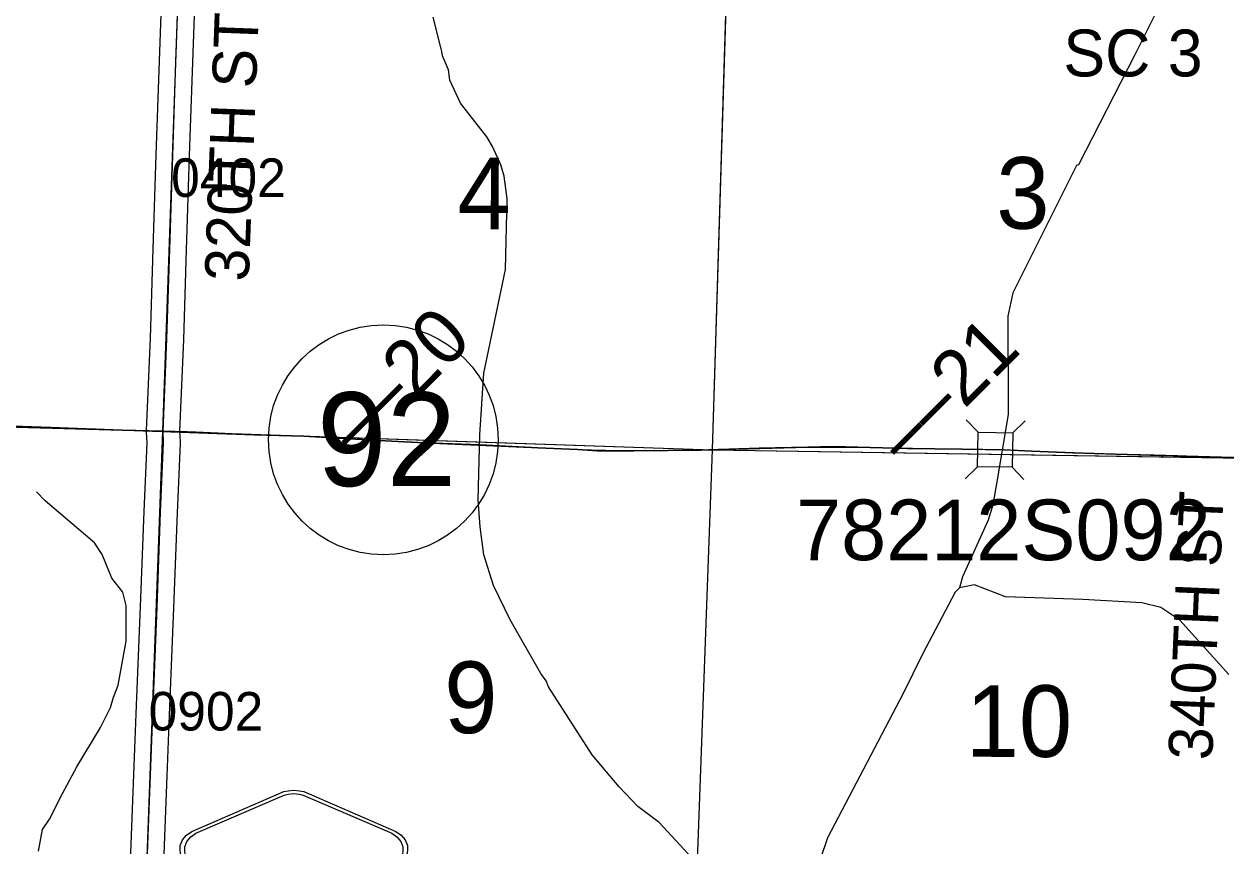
# Model space of a CAD drawing. Extents: x -132.8 to -73.3, y -60 to -26.
# Drawn here: x -108.333 to -106.152, y -52.384 to -50.892 of the extents above; entities that cross this region are included whole.
import ezdxf

# ---------------------------------------------------------------- set-up
doc = ezdxf.new("R2010")
doc.units = 0
for name, color, linetype in [('tdCoHydroRiver', 7, 'Continuous'), ('tdCoPriCL', 7, 'Continuous'), ('tdCoPrimary', 7, 'Continuous'), ('tdCoPriNonDiv', 7, 'Continuous'), ('tdCoPriNonDivCL', 7, 'Continuous'), ('tdCoSecRdNmbr', 7, 'Continuous'), ('tdCoSecRdTxt', 7, 'Continuous'), ('tdCoSecRteBand', 7, 'Continuous'), ('tdCoSecRteCL', 7, 'Continuous'), ('tdCoSectLine', 7, 'Continuous'), ('tdCoSectLinePart', 7, 'Continuous'), ('tdCoSectNmbr', 7, 'Continuous'), ('tdCoShieldCoRte', 7, 'Continuous'), ('tdCoShieldStRte', 7, 'Continuous'), ('tdCoStrucNonDivPri', 7, 'Continuous'), ('tdCoStrucPriMaintName', 7, 'Continuous'), ('tdCoStrucSec', 7, 'Continuous'), ('tdCoStrucSecCoName', 7, 'Continuous'), ('tdCoSurfGravel', 7, 'Continuous'), ('tdStHwyPriRefPost1', 7, 'Continuous'), ('tdStHwyPriRefPost5', 7, 'Continuous')]:
    doc.layers.add(name, color=color, linetype=linetype)

msp = doc.modelspace()

# ---------------------------------------------------------------- linework, layer by layer
at = {"layer": 'tdCoHydroRiver'}
for points in [[(-105.9869, -50.4789), (-106.0741, -50.5567), (-106.1208, -50.595), (-106.1808, -50.6614), (-106.1875, -50.6786), (-106.259, -50.8315), (-106.317, -50.9484), (-106.4196, -51.1479), (-106.4228, -51.1494), (-106.5388, -51.3801), (-106.5477, -51.4225), (-106.5472, -51.6008), (-106.5669, -51.7196), (-106.5745, -51.7646), (-106.583, -51.7926), (-106.63, -51.8954), (-106.6352, -51.9158)], [(-107.1203, -52.4059), (-107.1803, -52.3413), (-107.2191, -52.312), (-107.253, -52.2765), (-107.3021, -52.2185), (-107.3812, -52.0951), (-107.3857, -52.084), (-107.3949, -52.0711), (-107.451, -51.9736), (-107.481, -51.9113), (-107.4987, -51.8557), (-107.5053, -51.805), (-107.5089, -51.756), (-107.5061, -51.6378), (-107.4987, -51.5259), (-107.4595, -51.3376), (-107.4565, -51.2099), (-107.4618, -51.1687), (-107.4676, -51.1481), (-107.4826, -51.1146), (-107.4932, -51.097), (-107.5407, -51.0359), (-107.5602, -50.9944), (-107.5629, -50.9754), (-107.5734, -50.9499), (-107.5748, -50.942), (-107.5762, -50.9372), (-107.5907, -50.8801)], [(-108.3069, -52.3932), (-108.2997, -52.354), (-108.2866, -52.3353), (-108.2634, -52.2886), (-108.237, -52.2403), (-108.1942, -52.1687), (-108.176, -52.1329), (-108.1708, -52.1141), (-108.1692, -52.111), (-108.1624, -52.0922), (-108.1479, -52.0121), (-108.1479, -51.9474), (-108.1537, -51.9236), (-108.1736, -51.8979), (-108.1915, -51.8549), (-108.2052, -51.834), (-108.2949, -51.7577), (-108.3103, -51.7416)], [(-106.6352, -51.9158), (-106.6432, -51.9235), (-106.7027, -52.0356), (-106.7376, -52.1074), (-106.8748, -52.3692), (-106.8884, -52.4083), (-106.8992, -52.4664)], [(-106.1465, -52.0726), (-106.2357, -51.9743), (-106.2698, -51.9513), (-106.3044, -51.9426), (-106.4116, -51.9369), (-106.5519, -51.932), (-106.6082, -51.9101), (-106.6352, -51.9158)]]:
    msp.add_lwpolyline(points, dxfattribs=at)
at = {"layer": 'tdCoPriCL'}
msp.add_lwpolyline([(-106.1173, -51.6797), (-106.2231, -51.6765), (-106.2396, -51.676), (-106.2818, -51.6749), (-106.3308, -51.6736), (-106.3728, -51.6722), (-106.4297, -51.6704), (-106.4297, -51.6704), (-106.5042, -51.6677), (-106.5552, -51.6652), (-106.6307, -51.664), (-106.7298, -51.6625), (-106.8196, -51.6603), (-106.8647, -51.6593), (-106.9108, -51.66), (-106.9991, -51.6622), (-107.0911, -51.6652), (-107.1054, -51.6657), (-107.1651, -51.6662), (-107.2267, -51.6672), (-107.2458, -51.667), (-107.2923, -51.6667), (-107.3283, -51.6647), (-107.4003, -51.6617), (-107.5052, -51.6563), (-107.6063, -51.6524), (-107.6546, -51.6497), (-107.7103, -51.6467), (-107.825, -51.6403), (-107.9155, -51.6376), (-108.0215, -51.6333), (-108.0371, -51.6326), (-108.0812, -51.6314), (-108.155, -51.6294), (-108.2842, -51.6245), (-108.3892, -51.6208)], dxfattribs=at)
at = {"layer": 'tdCoPrimary'}
for points in [[(-109.0813, -51.6028), (-109.0281, -51.6031), (-108.9353, -51.6021), (-108.8799, -51.6035), (-108.8392, -51.6045), (-108.7832, -51.607), (-108.7166, -51.6095), (-108.69, -51.6104), (-108.5992, -51.6134), (-108.5117, -51.6166), (-108.3889, -51.6208), (-108.2838, -51.6245), (-108.1546, -51.6294), (-108.0808, -51.6314)], [(-109.0813, -51.6028), (-109.0281, -51.6031), (-108.9353, -51.6021), (-108.8799, -51.6035), (-108.8392, -51.6045), (-108.7832, -51.607), (-108.7166, -51.6095), (-108.69, -51.6104), (-108.5992, -51.6134), (-108.5117, -51.6166), (-108.3889, -51.6208), (-108.2838, -51.6245), (-108.1546, -51.6294), (-108.0808, -51.6314)], [(-108.3889, -51.6208), (-108.2838, -51.6245), (-108.1546, -51.6294), (-108.0808, -51.6314), (-108.0367, -51.6326), (-108.0211, -51.6333), (-107.9151, -51.6376), (-107.8246, -51.6403), (-107.71, -51.6467), (-107.6542, -51.6497), (-107.6059, -51.6524), (-107.5048, -51.6563), (-107.4, -51.6617), (-107.328, -51.6647), (-107.292, -51.6667), (-107.2454, -51.667), (-107.2264, -51.6672), (-107.1647, -51.6662), (-107.105, -51.6657), (-106.9987, -51.6622), (-106.9105, -51.66), (-106.8643, -51.6593), (-106.8192, -51.6603), (-106.7294, -51.6625), (-106.6303, -51.664), (-106.588, -51.6647), (-106.5548, -51.6652), (-106.5528, -51.6653), (-106.5038, -51.6677), (-106.4293, -51.6704), (-106.3304, -51.6736), (-106.2814, -51.6749), (-106.2392, -51.676), (-106.2228, -51.6765), (-106.1169, -51.6797)], [(-108.0808, -51.6314), (-108.0367, -51.6326), (-108.0211, -51.6333)], [(-108.0808, -51.6314), (-108.0367, -51.6326), (-108.0211, -51.6333)], [(-108.0211, -51.6333), (-107.9151, -51.6376), (-107.8246, -51.6403), (-107.71, -51.6467), (-107.6542, -51.6497)], [(-108.0211, -51.6333), (-107.9151, -51.6376), (-107.8246, -51.6403), (-107.71, -51.6467), (-107.6542, -51.6497)], [(-107.6542, -51.6497), (-107.6059, -51.6524), (-107.5048, -51.6563), (-107.4, -51.6617), (-107.328, -51.6647), (-107.328, -51.6647)], [(-107.6542, -51.6497), (-107.6059, -51.6524), (-107.5048, -51.6563), (-107.4, -51.6617), (-107.328, -51.6647), (-107.328, -51.6647)], [(-107.328, -51.6647), (-107.292, -51.6667), (-107.2454, -51.667)], [(-107.328, -51.6647), (-107.292, -51.6667), (-107.2454, -51.667)], [(-107.2454, -51.667), (-107.2264, -51.6672), (-107.1647, -51.6662), (-107.105, -51.6657), (-106.9987, -51.6622), (-106.9105, -51.66), (-106.8643, -51.6593)], [(-107.2454, -51.667), (-107.2264, -51.6672), (-107.1647, -51.6662), (-107.105, -51.6657), (-106.9987, -51.6622), (-106.9105, -51.66), (-106.8643, -51.6593)], [(-106.8643, -51.6593), (-106.8192, -51.6603), (-106.8192, -51.6603)], [(-106.8643, -51.6593), (-106.8192, -51.6603), (-106.8192, -51.6603)], [(-106.8192, -51.6603), (-106.7294, -51.6625), (-106.6303, -51.664), (-106.588, -51.6647), (-106.5548, -51.6652), (-106.5528, -51.6653), (-106.5038, -51.6677), (-106.4293, -51.6704), (-106.3304, -51.6736), (-106.2814, -51.6749)], [(-106.8192, -51.6603), (-106.7294, -51.6625), (-106.6303, -51.664), (-106.588, -51.6647), (-106.5548, -51.6652), (-106.5528, -51.6653), (-106.5038, -51.6677), (-106.4293, -51.6704), (-106.3304, -51.6736), (-106.2814, -51.6749)], [(-106.2814, -51.6749), (-106.2392, -51.676), (-106.2228, -51.6765)], [(-106.2814, -51.6749), (-106.2392, -51.676), (-106.2228, -51.6765)], [(-106.2228, -51.6765), (-106.1169, -51.6797), (-106.0798, -51.681), (-106.0375, -51.6825), (-105.9561, -51.6844), (-105.8441, -51.6889), (-105.7164, -51.6921), (-105.6896, -51.6922)], [(-106.2228, -51.6765), (-106.1169, -51.6797), (-106.0798, -51.681), (-106.0375, -51.6825), (-105.9561, -51.6844), (-105.8441, -51.6889), (-105.7164, -51.6921), (-105.6896, -51.6922)]]:
    msp.add_lwpolyline(points, dxfattribs=at)
at = {"layer": 'tdCoPriNonDiv'}
msp.add_lwpolyline([(-108.9357, -51.6021), (-108.2842, -51.6245), (-107.9155, -51.6376), (-107.825, -51.6403), (-107.6063, -51.6524), (-107.3283, -51.6647), (-107.2267, -51.6672), (-107.1054, -51.6657), (-106.9108, -51.66), (-106.8196, -51.6603), (-106.5552, -51.6652), (-106.3308, -51.6736), (-105.9565, -51.6844)], dxfattribs=at)
at = {"layer": 'tdCoPriNonDivCL'}
msp.add_lwpolyline([(-108.3892, -51.6208), (-108.2842, -51.6245), (-108.155, -51.6294), (-108.0812, -51.6314), (-108.0371, -51.6326), (-108.0215, -51.6333), (-107.9155, -51.6376), (-107.825, -51.6403), (-107.7103, -51.6467), (-107.6546, -51.6497), (-107.6063, -51.6524), (-107.5052, -51.6563), (-107.4003, -51.6617), (-107.3283, -51.6647), (-107.2923, -51.6667), (-107.2458, -51.667), (-107.2267, -51.6672), (-107.1651, -51.6662), (-107.1054, -51.6657), (-106.9991, -51.6622), (-106.9108, -51.66), (-106.8647, -51.6593), (-106.8196, -51.6603), (-106.8196, -51.6603), (-106.7298, -51.6625), (-106.6307, -51.664), (-106.5884, -51.6647), (-106.5552, -51.6652), (-106.5532, -51.6653), (-106.5042, -51.6677), (-106.4297, -51.6704), (-106.3308, -51.6736), (-106.2818, -51.6749), (-106.2396, -51.676), (-106.2231, -51.6765), (-106.1173, -51.6797)], dxfattribs=at)
msp.add_lwpolyline([(-108.3892, -51.6208), (-108.2842, -51.6245), (-108.155, -51.6294), (-108.0812, -51.6314), (-108.0371, -51.6326), (-108.0215, -51.6333), (-107.9155, -51.6376), (-107.825, -51.6403), (-107.7103, -51.6467), (-107.6546, -51.6497), (-107.6063, -51.6524), (-107.5052, -51.6563), (-107.4003, -51.6617), (-107.3283, -51.6647), (-107.2923, -51.6667), (-107.2458, -51.667), (-107.2267, -51.6672), (-107.1651, -51.6662), (-107.1054, -51.6657), (-106.9991, -51.6622), (-106.9108, -51.66), (-106.8647, -51.6593), (-106.8196, -51.6603), (-106.8196, -51.6603), (-106.7298, -51.6625), (-106.6307, -51.664), (-106.5884, -51.6647), (-106.5552, -51.6652), (-106.5532, -51.6653), (-106.5042, -51.6677), (-106.4297, -51.6704), (-106.3308, -51.6736), (-106.2818, -51.6749), (-106.2396, -51.676), (-106.2231, -51.6765), (-106.1173, -51.6797)], dxfattribs=at)
at = {"layer": 'tdCoSecRteBand'}
for points in [[(-108.1429, -52.492), (-108.136, -52.3169), (-108.1294, -52.1443), (-108.1294, -52.1443), (-108.1294, -52.1443), (-108.1217, -51.9493), (-108.1153, -51.7772), (-108.1153, -51.777), (-108.1153, -51.7769), (-108.1097, -51.6524), (-108.1108, -51.6331), (-108.1109, -51.6317), (-108.1108, -51.6302), (-108.1037, -51.4627), (-108.0985, -51.3001), (-108.0931, -51.1297), (-108.0931, -51.1297), (-108.0931, -51.1297), (-108.0874, -50.9595), (-108.0874, -50.9595), (-108.0874, -50.9595), (-108.0808, -50.7738)], [(-108.0208, -50.776), (-108.0275, -50.9616), (-108.0331, -51.1317), (-108.0386, -51.3021), (-108.0438, -51.4648), (-108.0438, -51.465), (-108.0438, -51.4651), (-108.0508, -51.6312), (-108.0497, -51.6506), (-108.0496, -51.6521), (-108.0497, -51.6536), (-108.0554, -51.7795), (-108.0618, -51.9515), (-108.0618, -51.9516), (-108.0618, -51.9516), (-108.0694, -52.1466), (-108.0761, -52.3193), (-108.0761, -52.3193), (-108.0761, -52.3193), (-108.083, -52.4943)]]:
    msp.add_lwpolyline(points, dxfattribs=at)
at = {"layer": 'tdCoSecRteCL'}
msp.add_lwpolyline([(-108.1175, -52.6338), (-108.1129, -52.4932), (-108.106, -52.3181), (-108.0994, -52.1455), (-108.0917, -51.9504), (-108.0853, -51.7783), (-108.0797, -51.6523), (-108.0808, -51.6314), (-108.0737, -51.4639), (-108.0686, -51.3011), (-108.0631, -51.1307), (-108.0575, -50.9605), (-108.0508, -50.7748), (-108.048, -50.7057)], dxfattribs=at)
at = {"layer": 'tdCoSectLine'}
for points in [[(-108.0812, -51.6314), (-108.0484, -50.7057)], [(-107.0834, -51.665), (-107.0549, -50.7359)], [(-109.0817, -51.6028), (-108.0812, -51.6314)], [(-108.1179, -52.6338), (-108.0812, -51.6314)], [(-108.0812, -51.6314), (-107.0834, -51.665)], [(-107.12, -52.6595), (-107.0834, -51.665)], [(-107.0834, -51.665), (-106.0801, -51.681)]]:
    msp.add_lwpolyline(points, dxfattribs=at)
at = {"layer": 'tdCoSectLinePart'}
for points in [[(-107.0834, -51.665), (-107.0558, -50.7658)], [(-109.0518, -51.6037), (-108.1112, -51.6306)], [(-108.0511, -51.6325), (-107.0834, -51.665)], [(-107.12, -52.6595), (-107.0834, -51.665)], [(-107.0834, -51.665), (-106.1097, -51.6805)]]:
    msp.add_lwpolyline(points, dxfattribs=at)
at = {"layer": 'tdCoShieldCoRte'}
for points in [[(-107.9632, -52.6928), (-108.0452, -52.4099), (-108.0491, -52.3967), (-108.0498, -52.3908), (-108.0498, -52.383), (-108.0455, -52.3727), (-108.0383, -52.3642), (-108.0287, -52.3575), (-107.8614, -52.2852), (-107.8539, -52.2836), (-107.8435, -52.2826), (-107.8331, -52.2836), (-107.8255, -52.2852), (-107.6583, -52.3575), (-107.6487, -52.3642), (-107.6414, -52.3727), (-107.6372, -52.383), (-107.6372, -52.3908), (-107.6379, -52.3967), (-107.6418, -52.4099), (-107.7237, -52.6928)], [(-107.9574, -52.6864), (-108.0371, -52.4112), (-108.0408, -52.3985), (-108.0415, -52.3929), (-108.0415, -52.3854), (-108.0375, -52.3755), (-108.0305, -52.3673), (-108.0213, -52.3609), (-107.8607, -52.2915), (-107.8535, -52.2899), (-107.8435, -52.289), (-107.8335, -52.2899), (-107.8263, -52.2915), (-107.6657, -52.3609), (-107.6565, -52.3673), (-107.6495, -52.3755), (-107.6454, -52.3854), (-107.6454, -52.3929), (-107.6461, -52.3985), (-107.6498, -52.4112), (-107.7296, -52.6864)]]:
    msp.add_lwpolyline(points, close=True, dxfattribs=at)
at = {"layer": 'tdCoShieldStRte'}
msp.add_circle((-107.6809, -51.6469), 0.2085, dxfattribs=at)
at = {"layer": 'tdCoStrucNonDivPri'}
for points in [[(-106.6231, -51.6107), (-106.6014, -51.6332), (-106.5388, -51.6342)], [(-106.5164, -51.6124), (-106.5388, -51.6342), (-106.5399, -51.6967)], [(-106.6249, -51.7175), (-106.6024, -51.6957), (-106.6014, -51.6332)], [(-106.5186, -51.7187), (-106.5399, -51.6967), (-106.6024, -51.6957)]]:
    msp.add_lwpolyline(points, dxfattribs=at)
at = {"layer": 'tdCoStrucSec'}
for points in [[(-106.6231, -51.6107), (-106.6014, -51.6332), (-106.5388, -51.6342)], [(-106.5164, -51.6124), (-106.5388, -51.6342), (-106.5399, -51.6967)], [(-106.6249, -51.7175), (-106.6024, -51.6957), (-106.6014, -51.6332)], [(-106.5186, -51.7187), (-106.5399, -51.6967), (-106.6024, -51.6957)]]:
    msp.add_lwpolyline(points, dxfattribs=at)
at = {"layer": 'tdCoSurfGravel'}
for points in [[(-108.0808, -51.6314), (-108.0737, -51.4639), (-108.0686, -51.3011), (-108.0631, -51.1307), (-108.0575, -50.9605), (-108.0508, -50.7748), (-108.048, -50.7057)], [(-108.1673, -54.6348), (-108.166, -54.5472), (-108.1623, -54.3718), (-108.1581, -54.2019), (-108.1556, -54.0384), (-108.1517, -53.8673), (-108.1477, -53.7109), (-108.1472, -53.6476), (-108.1468, -53.6336), (-108.1443, -53.5425), (-108.1401, -53.3689), (-108.1339, -53.2014), (-108.1292, -53.0219), (-108.1243, -52.8535), (-108.1189, -52.6747), (-108.1175, -52.6338), (-108.1129, -52.4932), (-108.106, -52.3181), (-108.0994, -52.1455), (-108.0917, -51.9504), (-108.0853, -51.7783), (-108.0797, -51.6523), (-108.0808, -51.6314)]]:
    msp.add_lwpolyline(points, dxfattribs=at)

# ---------------------------------------------------------------- texts
at = {"layer": 'tdCoSecRdNmbr'}
for s, p in [('0402', (-108.0662, -51.2061)), ('0902', (-108.1071, -52.1743))]:
    msp.add_text(s, height=0.07, rotation=359.9186, dxfattribs=at).set_placement(p)
at = {"layer": 'tdCoSecRdTxt'}
for s, rotation, p in [('320TH ST', 87.8289, (-107.9254, -51.3604)), ('340TH ST', 87.5555, (-106.1767, -52.2292))]:
    msp.add_text(s, height=0.08, rotation=rotation, dxfattribs=at).set_placement(p)
at = {"layer": 'tdCoSectNmbr'}
for s, rotation, p in [('4', 359.9189, (-107.5463, -51.2646)), ('3', 359.9196, (-106.5687, -51.2639)), ('9', 359.9189, (-107.5706, -52.1791)), ('10', 359.9197, (-106.6242, -52.2221))]:
    msp.add_text(s, height=0.13, rotation=rotation, dxfattribs=at).set_placement(p)
at = {"layer": 'tdCoShieldStRte'}
msp.add_text('92', height=0.17, dxfattribs=at).set_placement((-107.8015, -51.7308))
at = {"layer": 'tdCoStrucPriMaintName'}
msp.add_text('78212S092', height=0.11, dxfattribs=at).set_placement((-106.932, -51.8653))
msp.add_text('78212S092', height=0.11, dxfattribs=at).set_placement((-106.932, -51.8653))
msp.add_text('78212S092', height=0.11, dxfattribs=at).set_placement((-106.932, -51.8653))
at = {"layer": 'tdCoStrucSecCoName'}
msp.add_text('SC 3', height=0.085, dxfattribs=at).set_placement((-106.4468, -50.9875))
at = {"layer": 'tdStHwyPriRefPost1'}
for s, p in [('‒‒20', (-107.7271, -51.6791)), ('‒‒21', (-106.7316, -51.6969))]:
    msp.add_text(s, height=0.1, rotation=45, dxfattribs=at).set_placement(p)
at = {"layer": 'tdStHwyPriRefPost5'}
msp.add_text('‒‒20', height=0.1, rotation=45, dxfattribs=at).set_placement((-107.7271, -51.6791))

doc.saveas('drawing.dxf')
